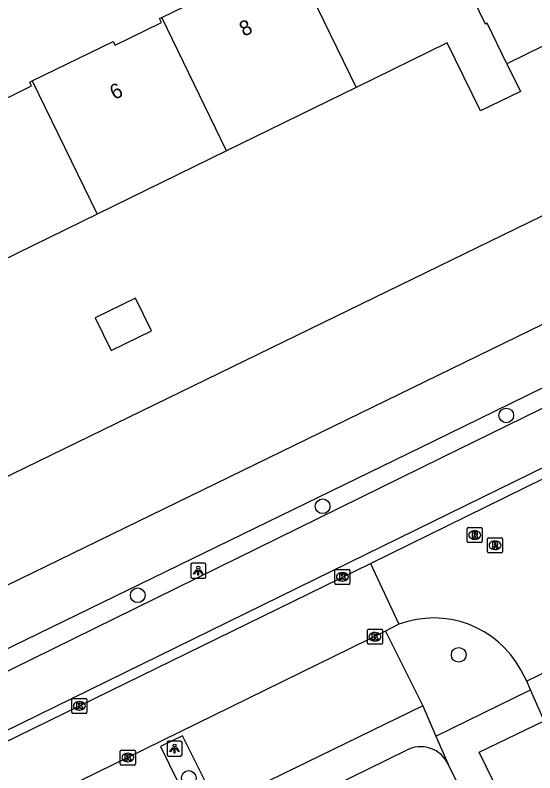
# Model space of a CAD drawing. Extents: x 160457 to 162082, y 388340 to 389736.
# Drawn here: x 161122.3 to 161156.9, y 388818.4 to 388868.8 of the extents above; entities that cross this region are included whole.
import ezdxf

# ---------------------------------------------------------------- set-up
doc = ezdxf.new("R2010")
doc.units = 0
for name, color, linetype in [('IMGEO_Boom', 7, 'Continuous'), ('IMGEO_Fietspad_gesloten', 7, 'Continuous'), ('IMGEO_Haag', 7, 'Continuous'), ('IMGEO_Kolk', 7, 'Continuous'), ('IMGEO_Lichtpunt', 7, 'Continuous'), ('IMGEO_Pand', 7, 'Continuous'), ('IMGEO_Pand_nummerreeks', 7, 'Continuous'), ('IMGEO_Rijbaan_lokaal_gesloten', 7, 'Continuous'), ('IMGEO_Rijbaan_lokaal_open', 7, 'Continuous'), ('IMGEO_Rioolput', 7, 'Continuous'), ('IMGEO_Voetpad_open', 7, 'Continuous'), ('IMGEO_Waterloop', 7, 'Continuous')]:
    doc.layers.add(name, color=color, linetype=linetype)

msp = doc.modelspace()

# ---------------------------------------------------------------- linework, layer by layer
at = {"layer": 'IMGEO_Boom'}
for centre in [(161154.977, 388842.173), (161142.751, 388836.13), (161130.448, 388830.206), (161151.812, 388826.241), (161133.845, 388818.052)]:
    msp.add_circle(centre, 0.489, dxfattribs=at)
at = {"layer": 'IMGEO_Fietspad_gesloten'}
for points in [[(161212.675, 388869.73), (161150.663, 388839.341), (161081.251, 388805.232)], [(161027.242, 388774.896), (161145.643, 388832.943), (161218.307, 388868.529)]]:
    msp.add_lwpolyline(points, dxfattribs=at)
at = {"layer": 'IMGEO_Haag'}
msp.add_lwpolyline([(161080.564, 388806.614), (161150.141, 388840.461), (161212.132, 388870.817)], dxfattribs=at)
at = {"layer": 'IMGEO_Kolk'}
for p, q in [((161143.571, 388831), (161143.571, 388831.852)), ((161143.646, 388831.926), (161144.498, 388831.926)), ((161144.572, 388831.852), (161144.572, 388831)), ((161144.059, 388831.706), (161144.084, 388831.706)), ((161144.498, 388830.926), (161143.646, 388830.926)), ((161144.082, 388831.146), (161144.057, 388831.146)), ((161145.736, 388827.02), (161145.736, 388827.872)), ((161145.811, 388827.946), (161146.663, 388827.946)), ((161146.737, 388827.872), (161146.737, 388827.02)), ((161146.224, 388827.726), (161146.249, 388827.726)), ((161146.663, 388826.946), (161145.811, 388826.946)), ((161146.247, 388827.166), (161146.222, 388827.166)), ((161126.062, 388822.419), (161126.062, 388823.271)), ((161126.137, 388823.345), (161126.989, 388823.345)), ((161127.063, 388823.271), (161127.063, 388822.419)), ((161126.55, 388823.125), (161126.575, 388823.125)), ((161126.989, 388822.345), (161126.137, 388822.345)), ((161126.573, 388822.565), (161126.548, 388822.565)), ((161129.287, 388818.98), (161129.287, 388819.832)), ((161129.362, 388819.906), (161130.214, 388819.906)), ((161129.775, 388819.686), (161129.8, 388819.686)), ((161130.288, 388819.832), (161130.288, 388818.98)), ((161130.214, 388818.906), (161129.362, 388818.906)), ((161129.798, 388819.126), (161129.773, 388819.126))]:
    msp.add_line(p, q, dxfattribs=at)
for points in [[(161143.571, 388831), (161143.571, 388831.852)], [(161143.646, 388831.926), (161144.498, 388831.926)], [(161144.572, 388831.852), (161144.572, 388831)], [(161143.892, 388831.626), (161144.015, 388831.626), (161144.015, 388831.475), (161144.145, 388831.626), (161144.309, 388831.626), (161144.163, 388831.475), (161144.316, 388831.226), (161144.164, 388831.226), (161144.079, 388831.39), (161144.015, 388831.323), (161144.015, 388831.226), (161143.892, 388831.226), (161143.892, 388831.626)], [(161144.498, 388830.926), (161143.646, 388830.926)], [(161145.736, 388827.02), (161145.736, 388827.872)], [(161145.811, 388827.946), (161146.663, 388827.946)], [(161146.737, 388827.872), (161146.737, 388827.02)], [(161146.057, 388827.646), (161146.18, 388827.646), (161146.18, 388827.495), (161146.31, 388827.646), (161146.474, 388827.646), (161146.328, 388827.495), (161146.481, 388827.246), (161146.329, 388827.246), (161146.244, 388827.41), (161146.18, 388827.343), (161146.18, 388827.246), (161146.057, 388827.246), (161146.057, 388827.646)], [(161146.663, 388826.946), (161145.811, 388826.946)], [(161126.062, 388822.419), (161126.062, 388823.271)], [(161126.137, 388823.345), (161126.989, 388823.345)], [(161127.063, 388823.271), (161127.063, 388822.419)], [(161126.383, 388823.045), (161126.506, 388823.045), (161126.506, 388822.894), (161126.636, 388823.045), (161126.8, 388823.045), (161126.654, 388822.894), (161126.807, 388822.645), (161126.655, 388822.645), (161126.57, 388822.809), (161126.506, 388822.742), (161126.506, 388822.645), (161126.383, 388822.645), (161126.383, 388823.045)], [(161126.989, 388822.345), (161126.137, 388822.345)], [(161129.287, 388818.98), (161129.287, 388819.832)], [(161129.362, 388819.906), (161130.214, 388819.906)], [(161130.288, 388819.832), (161130.288, 388818.98)], [(161129.608, 388819.606), (161129.731, 388819.606), (161129.731, 388819.455), (161129.861, 388819.606), (161130.025, 388819.606), (161129.879, 388819.455), (161130.032, 388819.206), (161129.88, 388819.206), (161129.795, 388819.37), (161129.731, 388819.303), (161129.731, 388819.206), (161129.608, 388819.206), (161129.608, 388819.606)], [(161130.214, 388818.906), (161129.362, 388818.906)]]:
    msp.add_lwpolyline(points, dxfattribs=at)
for centre, start, end in [((161143.648, 388831.85), 91.552, 178.448), ((161143.648, 388831.85), 91.552, 178.448), ((161144.496, 388831.85), 1.552, 88.448), ((161144.496, 388831.85), 1.552, 88.448), ((161143.648, 388831.002), 181.552, 268.448), ((161143.648, 388831.002), 181.552, 268.448), ((161144.496, 388831.002), 271.552, 358.448), ((161144.496, 388831.002), 271.552, 358.448), ((161145.813, 388827.87), 91.552, 178.448), ((161145.813, 388827.87), 91.552, 178.448), ((161146.661, 388827.87), 1.552, 88.448), ((161146.661, 388827.87), 1.552, 88.448), ((161145.813, 388827.022), 181.552, 268.448), ((161145.813, 388827.022), 181.552, 268.448), ((161146.661, 388827.022), 271.552, 358.448), ((161146.661, 388827.022), 271.552, 358.448), ((161126.139, 388823.269), 91.552, 178.448), ((161126.139, 388823.269), 91.552, 178.448), ((161126.987, 388823.269), 1.552, 88.448), ((161126.987, 388823.269), 1.552, 88.448), ((161126.139, 388822.421), 181.552, 268.448), ((161126.139, 388822.421), 181.552, 268.448), ((161126.987, 388822.421), 271.552, 358.448), ((161126.987, 388822.421), 271.552, 358.448), ((161129.364, 388819.83), 91.552, 178.448), ((161129.364, 388819.83), 91.552, 178.448), ((161130.212, 388819.83), 1.552, 88.448), ((161130.212, 388819.83), 1.552, 88.448), ((161129.364, 388818.982), 181.552, 268.448), ((161129.364, 388818.982), 181.552, 268.448), ((161130.212, 388818.982), 271.552, 358.448), ((161130.212, 388818.982), 271.552, 358.448)]:
    msp.add_arc(centre, 0.0765, start, end, dxfattribs=at)
for centre, major_axis, ratio, start_param, end_param in [((161144.058, 388831.426), (-0.387, 0.002), 0.722429, 4.712389, 7.853982), ((161144.083, 388831.426), (-0.39, 0.002), 0.717154, 1.570796, 4.712389), ((161146.223, 388827.446), (-0.387, 0.002), 0.722429, 4.712389, 7.853982), ((161146.248, 388827.446), (-0.39, 0.002), 0.717154, 1.570796, 4.712389), ((161126.549, 388822.845), (-0.387, 0.002), 0.722429, 4.712389, 7.853982), ((161126.574, 388822.845), (-0.39, 0.002), 0.717154, 1.570796, 4.712389), ((161129.774, 388819.406), (-0.387, 0.002), 0.722429, 4.712389, 7.853982), ((161129.799, 388819.406), (-0.39, 0.002), 0.717154, 1.570796, 4.712389)]:
    msp.add_ellipse(centre, major_axis=major_axis, ratio=ratio, start_param=start_param, end_param=end_param, dxfattribs=at)
at = {"layer": 'IMGEO_Lichtpunt'}
for p, q in [((161134.881, 388832.336), (161134.073, 388832.336)), ((161134.881, 388832.336), (161134.073, 388832.336)), ((161133.979, 388832.241), (161133.979, 388831.434)), ((161133.979, 388832.241), (161133.979, 388831.434)), ((161134.975, 388831.434), (161134.975, 388832.241)), ((161134.975, 388831.434), (161134.975, 388832.241)), ((161134.073, 388831.34), (161134.881, 388831.34)), ((161134.073, 388831.34), (161134.881, 388831.34)), ((161132.401, 388820.408), (161132.401, 388819.601)), ((161132.401, 388820.408), (161132.401, 388819.601)), ((161133.303, 388820.503), (161132.495, 388820.503)), ((161133.303, 388820.503), (161132.495, 388820.503)), ((161133.397, 388819.601), (161133.397, 388820.408)), ((161133.397, 388819.601), (161133.397, 388820.408)), ((161132.495, 388819.507), (161133.303, 388819.507)), ((161132.495, 388819.507), (161133.303, 388819.507))]:
    msp.add_line(p, q, dxfattribs=at)
for points in [[(161134.353, 388831.905), (161134.392, 388831.877), (161134.204, 388831.615), (161134.166, 388831.642), (161134.353, 388831.905)], [(161134.455, 388831.857), (161134.502, 388831.857), (161134.502, 388831.535), (161134.455, 388831.535), (161134.455, 388831.857)], [(161134.565, 388831.877), (161134.603, 388831.904), (161134.79, 388831.642), (161134.751, 388831.614), (161134.565, 388831.877)], [(161132.775, 388820.072), (161132.814, 388820.044), (161132.626, 388819.782), (161132.588, 388819.809), (161132.775, 388820.072)], [(161132.877, 388820.024), (161132.924, 388820.024), (161132.924, 388819.702), (161132.877, 388819.702), (161132.877, 388820.024)], [(161132.987, 388820.044), (161133.025, 388820.071), (161133.212, 388819.809), (161133.173, 388819.781), (161132.987, 388820.044)]]:
    msp.add_lwpolyline(points, dxfattribs=at)
for centre in [(161134.478, 388832.039), (161132.9, 388820.206)]:
    msp.add_circle(centre, 0.0994, dxfattribs=at)
for centre, start, end in [((161134.073, 388832.241), 90, 180), ((161134.073, 388832.241), 90, 180), ((161134.881, 388832.241), 0, 90), ((161134.881, 388832.241), 0, 90), ((161134.073, 388831.434), 180, 270), ((161134.073, 388831.434), 180, 270), ((161134.881, 388831.434), 270, 0), ((161134.881, 388831.434), 270, 360), ((161132.495, 388820.408), 90, 180), ((161132.495, 388820.408), 90, 180), ((161133.303, 388820.408), 0, 90), ((161133.303, 388820.408), 0, 90), ((161132.495, 388819.601), 180, 270), ((161132.495, 388819.601), 180, 270), ((161133.303, 388819.601), 270, 0), ((161133.303, 388819.601), 270, 360)]:
    msp.add_arc(centre, 0.0946, start, end, dxfattribs=at)
at = {"layer": 'IMGEO_Pand'}
for points in [[(161155.025, 388865.582), (161153.708, 388868.276), (161153.6, 388868.223), (161149.282, 388877.095)], [(161132.045, 388868.656), (161137.436, 388871.297), (161137.576, 388871.046), (161140.626, 388872.538), (161140.509, 388872.777), (161140.673, 388872.858)], [(161140.673, 388872.858), (161144.981, 388864.007)], [(161162.228, 388872.444), (161159.804, 388871.258), (161161.122, 388868.565), (161155.025, 388865.582)], [(161123.428, 388864.436), (161128.81, 388867.07), (161128.945, 388866.825), (161132.018, 388868.328), (161131.894, 388868.582), (161132.045, 388868.656)], [(161136.361, 388859.791), (161132.045, 388868.656)], [(161155.025, 388865.582), (161155.925, 388863.74), (161153.271, 388862.442), (161151.052, 388866.977), (161144.981, 388864.007)], [(161114.813, 388860.23), (161120.227, 388862.894), (161120.359, 388862.627), (161123.38, 388864.104), (161123.258, 388864.353), (161123.428, 388864.436)], [(161123.428, 388864.436), (161127.742, 388855.575)], [(161144.981, 388864.007), (161136.361, 388859.791)], [(161136.361, 388859.791), (161127.742, 388855.575)], [(161127.742, 388855.575), (161119.122, 388851.358)], [(161127.615, 388848.676), (161128.679, 388846.499), (161131.363, 388847.812), (161130.298, 388849.988), (161127.615, 388848.676)]]:
    msp.add_lwpolyline(points, dxfattribs=at)
at = {"layer": 'IMGEO_Rijbaan_lokaal_gesloten'}
for points in [[(161094.935, 388807.394), (161145.947, 388832.322)], [(161147.834, 388828.273), (161146.933, 388827.808)], [(161146.933, 388827.808), (161129.781, 388819.404), (161097.227, 388803.492)], [(161156.593, 388823.902), (161156.337, 388824.48)], [(161157.499, 388821.856), (161156.593, 388823.902)]]:
    msp.add_lwpolyline(points, dxfattribs=at)
at = {"layer": 'IMGEO_Rijbaan_lokaal_open'}
for points in [[(161145.947, 388832.322), (161161.331, 388839.874)], [(161145.947, 388832.322), (161147.834, 388828.273)], [(161160.823, 388826.656), (161156.337, 388824.48)], [(161156.337, 388824.48), (161155.946, 388825.235)]]:
    msp.add_lwpolyline(points, dxfattribs=at)
msp.add_arc((161150.148, 388822.102), 6.59, 28.3834, 110.554, dxfattribs=at)
at = {"layer": 'IMGEO_Rioolput'}
for p, q in [((161152.378, 388833.789), (161152.378, 388834.641)), ((161152.453, 388834.715), (161153.305, 388834.715)), ((161152.866, 388834.495), (161152.891, 388834.495)), ((161153.379, 388834.641), (161153.379, 388833.789)), ((161152.889, 388833.935), (161152.864, 388833.935)), ((161153.73, 388833.106), (161153.73, 388833.958)), ((161153.805, 388834.032), (161154.657, 388834.032)), ((161154.218, 388833.812), (161154.243, 388833.812)), ((161154.731, 388833.958), (161154.731, 388833.106)), ((161153.305, 388833.715), (161152.453, 388833.715)), ((161154.657, 388833.032), (161153.805, 388833.032)), ((161154.241, 388833.252), (161154.216, 388833.252))]:
    msp.add_line(p, q, dxfattribs=at)
for points in [[(161152.378, 388833.789), (161152.378, 388834.641)], [(161152.453, 388834.715), (161153.305, 388834.715)], [(161152.967, 388834.413), (161152.715, 388834.415), (161152.715, 388834.015)], [(161152.893, 388834.334), (161152.839, 388834.334), (161152.839, 388834.253)], [(161153.379, 388834.641), (161153.379, 388833.789)], [(161152.715, 388834.015), (161152.839, 388834.015), (161152.839, 388834.177), (161152.85, 388834.177)], [(161152.839, 388834.253), (161152.891, 388834.253)], [(161152.897, 388834.148), (161152.968, 388834.015), (161153.108, 388834.015), (161153.043, 388834.141)], [(161153.73, 388833.106), (161153.73, 388833.958)], [(161153.805, 388834.032), (161154.657, 388834.032)], [(161154.731, 388833.958), (161154.731, 388833.106)], [(161153.305, 388833.715), (161152.453, 388833.715)], [(161154.319, 388833.73), (161154.067, 388833.732), (161154.067, 388833.332)], [(161154.067, 388833.332), (161154.191, 388833.332), (161154.191, 388833.494), (161154.202, 388833.494)], [(161154.245, 388833.651), (161154.191, 388833.651), (161154.191, 388833.57)], [(161154.191, 388833.57), (161154.243, 388833.57)], [(161154.249, 388833.465), (161154.32, 388833.332), (161154.46, 388833.332), (161154.395, 388833.458)], [(161154.657, 388833.032), (161153.805, 388833.032)]]:
    msp.add_lwpolyline(points, dxfattribs=at)
for centre, radius, start, end in [((161152.455, 388834.639), 0.0765, 91.552, 178.448), ((161152.455, 388834.639), 0.0765, 91.552, 178.448), ((161152.899, 388834.238), 0.0964, 77.0061, 93.1865), ((161152.913, 388834.295), 0.0378, 276.6634, 79.6772), ((161152.966, 388834.303), 0.109, 350.3612, 89.416), ((161153.303, 388834.639), 0.0765, 1.552, 88.448), ((161153.303, 388834.639), 0.0765, 1.552, 88.448), ((161152.455, 388833.791), 0.0765, 181.552, 268.448), ((161152.455, 388833.791), 0.0765, 181.552, 268.448), ((161152.849, 388834.124), 0.0533, 26.0293, 88.6989), ((161152.875, 388834.442), 0.19, 274.7715, 282.9687), ((161152.964, 388834.303), 0.112, 277.5842, 350.9817), ((161152.948, 388834.088), 0.108, 29.5134, 73.7905), ((161153.303, 388833.791), 0.0765, 271.552, 358.448), ((161153.303, 388833.791), 0.0765, 271.552, 358.448), ((161153.807, 388833.956), 0.0765, 91.552, 178.448), ((161153.807, 388833.956), 0.0765, 91.552, 178.448), ((161154.655, 388833.956), 0.0765, 1.552, 88.448), ((161154.655, 388833.956), 0.0765, 1.552, 88.448), ((161154.201, 388833.441), 0.0533, 26.0293, 88.6989), ((161154.227, 388833.759), 0.19, 274.7715, 282.9687), ((161154.251, 388833.555), 0.0964, 77.0061, 93.1865), ((161154.265, 388833.612), 0.0378, 276.6634, 79.6772), ((161154.318, 388833.62), 0.109, 350.3612, 89.416), ((161154.316, 388833.62), 0.112, 277.5842, 350.9817), ((161154.3, 388833.405), 0.108, 29.5134, 73.7905), ((161153.807, 388833.108), 0.0765, 181.552, 268.448), ((161153.807, 388833.108), 0.0765, 181.552, 268.448), ((161154.655, 388833.108), 0.0765, 271.552, 358.448), ((161154.655, 388833.108), 0.0765, 271.552, 358.448)]:
    msp.add_arc(centre, radius, start, end, dxfattribs=at)
for centre, major_axis, ratio, start_param, end_param in [((161152.865, 388834.215), (-0.387, 0.002), 0.722429, 4.712389, 7.853982), ((161152.89, 388834.215), (-0.39, 0.002), 0.717154, 1.570796, 4.712389), ((161154.217, 388833.532), (-0.387, 0.002), 0.722429, 4.712389, 7.853982), ((161154.242, 388833.532), (-0.39, 0.002), 0.717154, 1.570796, 4.712389)]:
    msp.add_ellipse(centre, major_axis=major_axis, ratio=ratio, start_param=start_param, end_param=end_param, dxfattribs=at)
at = {"layer": 'IMGEO_Voetpad_open'}
for points in [[(161146.933, 388827.808), (161149.419, 388822.844)], [(161150.3, 388820.821), (161156.593, 388823.902)], [(161149.419, 388822.844), (161135.767, 388816.186), (161133.429, 388820.856), (161131.964, 388820.141), (161134.266, 388815.434), (161113.966, 388805.492), (161111.654, 388810.164), (161110.164, 388809.461), (161112.473, 388804.775), (161101.271, 388799.28), (161099.659, 388802.511)], [(161149.419, 388822.844), (161150.3, 388820.821)], [(161178.915, 388778.265), (161174.503, 388776.086), (161171.285, 388782.685), (161175.402, 388784.74), (161174.685, 388786.21), (161170.549, 388784.182), (161167.281, 388790.865), (161171.421, 388792.928), (161170.698, 388794.383), (161166.56, 388792.358), (161163.243, 388799.143), (161167.407, 388801.156), (161166.642, 388802.645), (161162.529, 388800.624), (161159.179, 388807.408), (161163.318, 388809.47), (161162.623, 388810.942), (161158.482, 388808.908), (161153.169, 388819.754), (161157.499, 388821.856)], [(161150.3, 388820.821), (161151.09, 388819.008), (161151.116, 388818.934)], [(161128.412, 388810.119), (161148.336, 388819.885)], [(161151.116, 388818.934), (161152.395, 388816.339), (161152.729, 388815.657)]]:
    msp.add_lwpolyline(points, dxfattribs=at)
msp.add_arc((161149.283, 388818.114), 2.008, 24.1028, 118.127, dxfattribs=at)
at = {"layer": 'IMGEO_Waterloop'}
for points in [[(161214.331, 388876.285), (161203.521, 388870.721), (161077.309, 388809.227), (161070.115, 388805.722), (161023.553, 388783.036)], [(161116.07, 388835.359), (161184.889, 388868.866), (161186.866, 388870.321)]]:
    msp.add_lwpolyline(points, dxfattribs=at)

# ---------------------------------------------------------------- texts
at = {"layer": 'IMGEO_Pand_nummerreeks'}
for s, p in [('8', (161137.512, 388867.365)), ('6', (161128.891, 388863.149))]:
    msp.add_text(s, height=1, rotation=26.0594, dxfattribs=at).set_placement(p)

doc.saveas('drawing.dxf')
